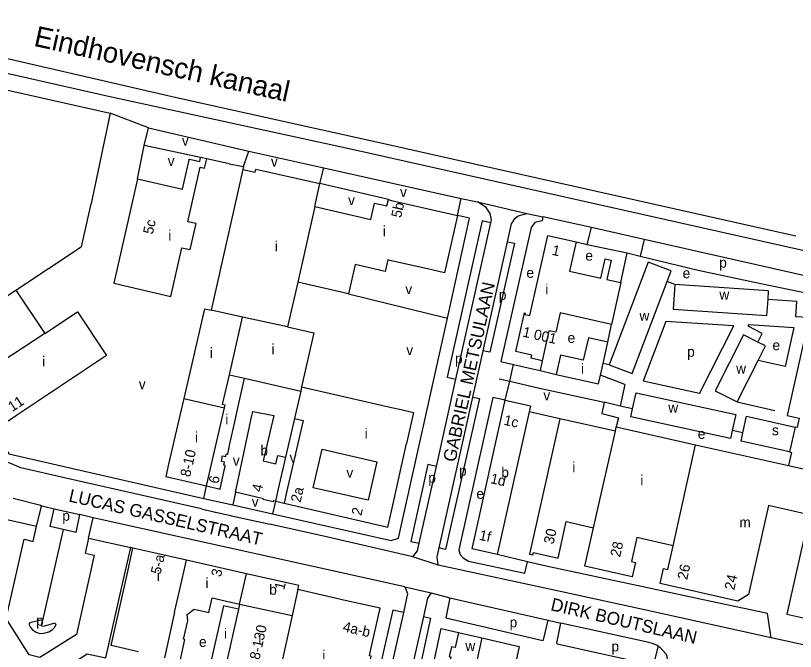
# Model space of a CAD drawing. Extents: x 161141 to 163125, y 381621 to 383200.
# Drawn here: x 162353 to 162657.8, y 382807.8 to 383056.4 of the extents above; entities that cross this region are included whole.
import ezdxf

# ---------------------------------------------------------------- set-up
doc = ezdxf.new("R2010")
doc.units = 0
for name, color, linetype in [('BLT_Basislijn', 7, 'Continuous'), ('BLT_Bebouwing', 7, 'Continuous'), ('BLT_Centroide', 7, 'Continuous'), ('BLT_Huisnummer', 7, 'Continuous'), ('BLT_Huisnummer_ tussenligend', 7, 'Continuous'), ('BLT_Huisnummer_reeks', 7, 'Continuous'), ('BLT_Onderverdeling_panden', 7, 'Continuous'), ('BLT_Straatnaam', 7, 'Continuous'), ('BLT_Vlakafsluiter', 7, 'Continuous'), ('BLT_Waternaam_spoorwegen', 7, 'Continuous')]:
    doc.layers.add(name, color=color, linetype=linetype)

msp = doc.modelspace()

# ---------------------------------------------------------------- linework, layer by layer
at = {"layer": 'BLT_Basislijn'}
for p, q in [((162310.78, 383035.95), (162390, 383018.18)), ((162500, 383005.54), (162415.93, 383024.27)), ((162404.91, 383012.54), (162390, 383018.18)), ((162403.31, 383005.55), (162404.91, 383012.54)), ((162404.91, 383012.54), (162444.11, 383003.38)), ((162400.65, 382992.52), (162403.31, 383005.55)), ((162425.33, 383000.9), (162403.31, 383005.55)), ((162442.12, 382997.43), (162444.11, 383003.38)), ((162444.11, 383003.38), (162473.44, 382996.8)), ((162436.44, 382998.39), (162427.74, 383000.41)), ((162436.44, 382998.39), (162442.12, 382997.43)), ((162442.12, 382997.43), (162441.84, 382996.23)), ((162471.99, 382990.71), (162473.44, 382996.8)), ((162473.44, 382996.8), (162527.22, 382984.89)), ((162498.73, 382984.42), (162471.99, 382990.71)), ((162382.46, 382982.79), (162378.58, 382965.96)), ((162525.72, 382978.26), (162527.22, 382984.89)), ((162527.22, 382984.89), (162533.52, 382983.5)), ((162552.86, 382978.97), (162559.12, 382977.71)), ((162578.06, 382973.49), (162559.12, 382977.71)), ((162525.12, 382914.29), (162538.77, 382975.32)), ((162538.77, 382975.32), (162539.02, 382976.42)), ((162545.32, 382967.94), (162546.9, 382975)), ((162576.44, 382966.86), (162578.06, 382973.49)), ((162598.66, 382968.82), (162578.06, 382973.49)), ((162535.79, 382925.34), (162545.32, 382967.94)), ((162572.12, 382967.95), (162576.44, 382966.86)), ((162598.66, 382968.82), (162597.18, 382962.36)), ((162666.01, 382953.58), (162598.66, 382968.82)), ((162353.13, 382949.04), (162378.58, 382965.96)), ((162576.44, 382966.86), (162592.09, 382963.6)), ((162589.62, 382951.98), (162592.09, 382963.6)), ((162592.09, 382963.6), (162597.18, 382962.36)), ((162597.18, 382962.36), (162619.87, 382956.83)), ((162619.87, 382956.83), (162641.89, 382952.16)), ((162610.68, 382951.18), (162607.67, 382952.4)), ((162641.89, 382952.16), (162669.94, 382946.23)), ((162483.11, 382947.62), (162521.77, 382938.13)), ((162584.49, 382928.74), (162585.95, 382935.61)), ((162607.12, 382936.79), (162598.27, 382913.4)), ((162633.7, 382935.02), (162607.12, 382936.79)), ((162620.33, 382908.58), (162633.7, 382935.02)), ((162531.73, 382907.2), (162535.79, 382925.34)), ((162542.73, 382921.09), (162547.64, 382919.98)), ((162546.14, 382913.43), (162547.64, 382919.98)), ((162558.85, 382921.44), (162557.99, 382917.64)), ((162585.07, 382919.78), (162582.62, 382920.33)), ((162557.99, 382917.64), (162564.3, 382916.07)), ((162591.13, 382912.15), (162581.6, 382915.75)), ((162517.47, 382880.09), (162525.12, 382914.29)), ((162544.43, 382905.96), (162546.14, 382913.43)), ((162620.33, 382908.58), (162598.27, 382913.4)), ((162591.13, 382912.15), (162589.29, 382903.74)), ((162518.54, 382848.25), (162531.73, 382907.2)), ((162589.29, 382903.74), (162583.04, 382905.18)), ((162594.17, 382902.63), (162589.29, 382903.74)), ((162635.03, 382905.36), (162649.8, 382901.97)), ((162565.69, 382898.77), (162553.73, 382901.4)), ((162461.99, 382898.88), (162458.51, 382883.68)), ((162637.31, 382893.28), (162638.75, 382899.71)), ((162638.75, 382899.71), (162657.67, 382895.49)), ((162657.67, 382895.49), (162655.47, 382885.77)), ((162637.31, 382893.28), (162633.12, 382894.22)), ((162636.57, 382889.96), (162637.31, 382893.28)), ((162655.47, 382885.77), (162636.57, 382889.96)), ((162510.75, 382850.06), (162517.47, 382880.09)), ((162426.54, 382867.63), (162427.58, 382872.5)), ((162438.92, 382869.99), (162437.86, 382865.08)), ((162362.91, 382864.89), (162352.05, 382867.64)), ((162426.54, 382867.63), (162437.86, 382865.08)), ((162362.91, 382864.89), (162368.13, 382863.57)), ((162437.86, 382865.08), (162453.4, 382861.55)), ((162454.55, 382866.48), (162453.4, 382861.55)), ((162454.55, 382866.48), (162457.95, 382865.73)), ((162368.13, 382863.57), (162378.18, 382861.31)), ((162376.64, 382854.3), (162378.18, 382861.31)), ((162383.28, 382860.03), (162378.18, 382861.31)), ((162425.66, 382863.49), (162430.97, 382862.29)), ((162381.56, 382852.12), (162383.28, 382860.03)), ((162505.19, 382832.99), (162383.28, 382860.03)), ((162371.58, 382855.46), (162363.53, 382819.84)), ((162376.64, 382854.3), (162366.56, 382856.61)), ((162398.87, 382848.19), (162398.03, 382848.41)), ((162553.15, 382842.85), (162541.27, 382845.64)), ((162560.46, 382841.12), (162553.15, 382842.85)), ((162515.41, 382830.74), (162522.78, 382828.7)), ((162561.13, 382820.02), (162566.13, 382818.85))]:
    msp.add_line(p, q, dxfattribs=at)
for points in [[(162243.96, 383056.38), (162262.34, 383053.41), (162270.4, 383051.88), (162312.03, 383042.39), (162389.3, 383024.91)], [(162415.93, 383024.27), (162341.3, 383041.41), (162277.19, 383055.77)], [(162389.3, 383024.91), (162483.39, 383004.41), (162704.86, 382954.77), (162862.06, 382919.53), (163075.83, 382871.69), (163077.05, 382876.8)], [(162390, 383018.18), (162382.49, 382982.91), (162382.46, 382982.79)], [(162657.96, 382970.2), (162524.78, 383000), (162500, 383005.54)], [(162539.02, 382976.42), (162538.55, 382978.98), (162536.96, 382981.41), (162533.52, 382983.5)], [(162521.77, 382938.13), (162530.45, 382977.17), (162525.72, 382978.26)], [(162559.12, 382977.71), (162558.77, 382976.15), (162555.96, 382975.52), (162554.51, 382973.54), (162542.73, 382921.09)], [(162546.9, 382975), (162548.28, 382977.19), (162549.51, 382978.07), (162552.86, 382978.97)], [(162538.77, 382975.32), (162535.33, 382976.09), (162521.76, 382915.04), (162525.12, 382914.29)], [(162545.32, 382967.94), (162547.99, 382967.34), (162538.42, 382924.75), (162535.79, 382925.34)], [(162667.92, 382937.15), (162662.67, 382938.31), (162657.98, 382938.62), (162658.34, 382944.6), (162647.11, 382945.41)], [(162453.4, 382861.55), (162499.82, 382851.14), (162502.64, 382852.09), (162521.77, 382938.13)], [(162667.92, 382937.15), (162666.69, 382931.6), (162661.92, 382932.66), (162654.55, 382900.03), (162659.3, 382898.96), (162658.48, 382895.31), (162657.67, 382895.49)], [(162643.14, 382928.73), (162644.84, 382932.11), (162639.36, 382934.89), (162639.73, 382935.58), (162657.2, 382934.45)], [(162657.2, 382934.45), (162653.75, 382919.2), (162643.23, 382921.58)], [(162547.64, 382919.98), (162553.42, 382918.68), (162557.99, 382917.64)], [(162542.07, 382914.37), (162546.14, 382913.43)], [(162546.14, 382913.43), (162557.81, 382910.76), (162583.04, 382905.18)], [(162372.69, 382875.58), (162355.12, 382879.62), (162348.02, 382882.61), (162336.91, 382900), (162330.9, 382909.8)], [(162334.08, 382912.05), (162350.42, 382884.99), (162426.54, 382867.63)], [(162531.73, 382907.2), (162534.35, 382906.62), (162521.11, 382847.68), (162518.54, 382848.25)], [(162544.43, 382905.96), (162539.57, 382907.06), (162526.2, 382847.52), (162526.76, 382845.67), (162527.91, 382844.32), (162530.06, 382843.03), (162552.06, 382838.4), (162553.15, 382842.85)], [(162583.04, 382905.18), (162582.09, 382900.78), (162588.62, 382899.14), (162587.82, 382895.55)], [(162655.47, 382885.77), (162656.31, 382885.58), (162655.16, 382880.42)], [(162517.47, 382880.09), (162514.15, 382880.84), (162507.48, 382850.83), (162510.75, 382850.06)], [(162425.66, 382863.49), (162372.69, 382875.58)], [(162361.15, 382856.7), (162363.19, 382864.4), (162362.91, 382864.89)], [(162366.56, 382856.61), (162368.13, 382863.57)], [(162430.97, 382862.29), (162431.27, 382862.22), (162436.96, 382860.94)], [(162436.96, 382860.94), (162437.35, 382860.85), (162452.46, 382857.52)], [(162508.24, 382844.79), (162474.52, 382852.55), (162452.96, 382857.41), (162452.46, 382857.52)], [(162508.24, 382844.79), (162510.09, 382847.12), (162510.75, 382850.06)], [(162518.14, 382841.51), (162517.75, 382844.72), (162518.54, 382848.25)], [(162648.33, 382813.09), (162600, 382823.75), (162566.48, 382831.14), (162518.14, 382841.51)], [(162648.33, 382813.09), (162646.95, 382822.58), (162618.72, 382828.67), (162600, 382832.67), (162560.46, 382841.12)], [(162505.19, 382832.99), (162506.23, 382830.38), (162504.57, 382822.96)], [(162515.41, 382830.74), (162514.04, 382828.66), (162512.41, 382821.39)], [(162522.78, 382828.7), (162521.12, 382820.86), (162559.12, 382812.04), (162559.34, 382812.3), (162561.13, 382820.02)], [(162522.78, 382828.7), (162561.13, 382820.02)], [(162512.41, 382821.39), (162502.3, 382776.22), (162494.93, 382744.16), (162487.25, 382717.44), (162479.69, 382697.27), (162477.25, 382692.59), (162474.12, 382688.85), (162472.35, 382686.35), (162472.16, 382685.92)], [(162504.57, 382822.96), (162500.47, 382823.9), (162489.36, 382775.14), (162493.63, 382774.2)], [(162504.57, 382822.96), (162494.5, 382777.99), (162493.63, 382774.2)], [(162512.41, 382821.39), (162515.13, 382820.8), (162504.98, 382773.52), (162499.48, 382748.74)], [(162363.53, 382819.84), (162362.82, 382819.99), (162358.51, 382818.93), (162358.21, 382818.42), (162358.88, 382817.14), (162359.66, 382816.19), (162361.07, 382815.28), (162362.44, 382814.86), (162364.06, 382814.87), (162365.98, 382815.44), (162367.26, 382816.23), (162368.15, 382817.17), (162368.81, 382818.26), (162368.32, 382818.8), (162363.81, 382817.6), (162363.09, 382817.76), (162363.53, 382819.84)], [(162604.19, 382809.93), (162602.28, 382802.35), (162600, 382802.86), (162564.73, 382810.66), (162564.57, 382811.05), (162566.13, 382818.85)], [(162604.19, 382809.93), (162601.99, 382810.95), (162600, 382811.39), (162566.13, 382818.85)], [(162509.8, 382772.18), (162509.86, 382772.46), (162519.36, 382816.72), (162526.14, 382815.19)], [(162535.2, 382813.09), (162549.9, 382809.72), (162548.57, 382803.59)], [(162692.7, 382809.56), (162692.43, 382809.91), (162686.05, 382811.05), (162685.86, 382810.1), (162685.24, 382808.7), (162684.78, 382807.84), (162684.14, 382807.2), (162682.13, 382806.24), (162680.09, 382806.16), (162648.33, 382813.09)], [(162604.19, 382809.93), (162604.89, 382809.5), (162607.3, 382806.73), (162607.6, 382806.13), (162607.87, 382802.5), (162600, 382768.41), (162564.65, 382615.3), (162562.53, 382606.53), (162561.3, 382603.97), (162560.62, 382603.25), (162558.29, 382601.71), (162555.26, 382601.59), (162461.07, 382629.85)]]:
    msp.add_lwpolyline(points, dxfattribs=at)
at = {"layer": 'BLT_Bebouwing'}
for p, q in [((162441.84, 382996.23), (162429.39, 382941.21)), ((162400.65, 382992.52), (162391.46, 382951.81)), ((162469.94, 382981.76), (162471.99, 382990.71)), ((162525.72, 382978.26), (162520.65, 382955.82)), ((162463.28, 382952.19), (162459.34, 382934.65)), ((162589.62, 382951.98), (162585.95, 382935.61)), ((162426.8, 382941.79), (162429.39, 382941.21)), ((162582.62, 382920.33), (162584.49, 382928.74)), ((162558.85, 382921.44), (162554.52, 382922.4)), ((162581.6, 382915.75), (162582.62, 382920.33)), ((162635.03, 382905.36), (162643.23, 382921.58)), ((162442.42, 382914.64), (162464.46, 382909.56)), ((162554.26, 382903.77), (162553.73, 382901.4)), ((162436.81, 382888.97), (162438.69, 382897.61)), ((162461.99, 382898.88), (162465.41, 382898.09)), ((162587.44, 382893.88), (162565.69, 382898.77)), ((162634.49, 382900.36), (162633.12, 382894.22)), ((162587.44, 382893.88), (162587.82, 382895.55)), ((162587.82, 382895.55), (162618.79, 382888.59)), ((162618.79, 382888.59), (162652.73, 382880.96)), ((162432.94, 382871.26), (162434.66, 382879.14)), ((162652.73, 382880.96), (162655.16, 382880.42)), ((162655.16, 382880.42), (162666.88, 382877.78)), ((162427.58, 382872.5), (162432.94, 382871.26)), ((162663.19, 382861.22), (162654.53, 382822.3)), ((162381.56, 382852.12), (162398.03, 382848.41)), ((162396.6, 382837.86), (162398.87, 382848.19)), ((162405.93, 382846.59), (162398.87, 382848.19)), ((162419.78, 382843.46), (162405.93, 382846.59)), ((162443.26, 382838.15), (162419.78, 382843.46)), ((162390.31, 382810.06), (162396.6, 382837.86)), ((162482.4, 382827.63), (162463.32, 382831.95)), ((162429.86, 382828.71), (162440.57, 382826.28)), ((162487.23, 382826.54), (162482.4, 382827.63)), ((162639.47, 382830.05), (162635.36, 382827.46)), ((162440.57, 382826.28), (162440.12, 382824.29)), ((162654.53, 382822.3), (162688.41, 382814.73)), ((162526.14, 382815.19), (162535.2, 382813.09)), ((162535.2, 382813.09), (162532.49, 382800.51)), ((162401.01, 382807.64), (162390.31, 382810.06))]:
    msp.add_line(p, q, dxfattribs=at)
for points in [[(162400.65, 382992.52), (162418.2, 382988.52), (162420.79, 383000), (162420.85, 383000.28), (162422.1, 383000), (162424.98, 382999.35)], [(162421.18, 382964.87), (162423.54, 382975.05), (162420.34, 382975.79), (162425.17, 382997.1), (162426.87, 382996.7), (162427.74, 383000.41)], [(162424.98, 382999.35), (162425.33, 383000.9)], [(162427.74, 383000.41), (162425.33, 383000.9)], [(162441.84, 382996.23), (162446.64, 382995.18), (162446.92, 382996.39), (162471.99, 382990.71)], [(162469.94, 382981.76), (162491.88, 382976.71), (162493.35, 382983.05), (162498.16, 382981.95), (162498.73, 382984.42)], [(162498.73, 382984.42), (162500, 382984.13), (162525.72, 382978.26)], [(162554.52, 382922.4), (162554.8, 382923.65), (162548.59, 382925.02), (162551.92, 382940.12), (162552.18, 382940.06), (162552.06, 382939.51), (162554.02, 382939.07), (162561.11, 382970.43), (162572.12, 382967.95)], [(162572.12, 382967.95), (162569.55, 382956.51), (162581.77, 382953.75), (162583.51, 382961.29), (162585.85, 382960.75), (162584.13, 382953.22), (162589.62, 382951.98)], [(162391.46, 382951.81), (162413.73, 382946.58), (162418.05, 382965.61)], [(162418.05, 382965.61), (162421.18, 382964.87)], [(162520.65, 382955.82), (162515.77, 382956.93), (162500, 382960.49), (162498.45, 382960.84), (162497.41, 382956.34), (162485.74, 382959.03), (162483.11, 382947.62)], [(162607.67, 382952.4), (162609.24, 382956.54), (162600.28, 382959.94), (162585.07, 382919.78)], [(162585.07, 382919.78), (162594.06, 382916.39), (162607.67, 382952.4)], [(162483.11, 382947.62), (162463.28, 382952.19)], [(162610.68, 382951.18), (162610.07, 382941.61), (162646.68, 382939.17), (162647.11, 382945.41)], [(162647.11, 382945.41), (162647.34, 382948.71), (162610.68, 382951.18)], [(162328.22, 382932.53), (162332.38, 382935.3), (162353.13, 382949.04)], [(162353.13, 382949.04), (162364.46, 382932.07)], [(162364.46, 382932.07), (162377.17, 382940.55), (162388.55, 382923.49)], [(162426.8, 382941.79), (162418.71, 382906.68)], [(162585.95, 382935.61), (162565.87, 382940.14), (162564.17, 382932.57), (162561.48, 382933.17), (162558.85, 382921.44)], [(162459.34, 382934.65), (162469.58, 382932.31), (162464.8, 382911.28)], [(162643.14, 382928.73), (162637.56, 382931.57), (162626.5, 382909.71), (162635.03, 382905.36)], [(162584.49, 382928.74), (162576.89, 382930.45), (162574.9, 382921.61), (162566.02, 382923.63), (162564.3, 382916.07)], [(162643.23, 382921.58), (162646.09, 382927.23), (162643.14, 382928.73)], [(162388.55, 382923.49), (162353.31, 382900), (162350.05, 382897.83), (162338.69, 382914.86), (162338.5, 382915.18)], [(162564.3, 382916.07), (162580.84, 382912.36), (162581.6, 382915.75)], [(162438.69, 382897.61), (162439.22, 382900), (162442.42, 382914.64)], [(162464.8, 382911.28), (162500, 382903.17), (162503.68, 382902.33), (162508.56, 382901.23), (162508.29, 382900), (162505.86, 382889.04)], [(162418.71, 382906.68), (162417.17, 382900), (162412.8, 382881.04), (162411.68, 382876.16), (162427.58, 382872.5)], [(162464.46, 382909.56), (162462.25, 382900), (162461.99, 382898.88)], [(162594.17, 382902.63), (162595.53, 382908.88), (162634.49, 382900.36)], [(162541.27, 382845.64), (162531.44, 382847.84), (162544.43, 382905.96)], [(162544.43, 382905.96), (162554.26, 382903.77)], [(162438.92, 382869.99), (162439.98, 382874.88), (162445.4, 382900), (162445.76, 382901.63), (162453.9, 382900), (162449.78, 382882.24), (162454.75, 382881.1), (162455.51, 382884.38), (162458.51, 382883.68)], [(162553.73, 382901.4), (162541.27, 382845.64)], [(162633.12, 382894.22), (162632.41, 382891.01), (162593.49, 382899.52), (162594.17, 382902.63)], [(162465.41, 382898.09), (162459.08, 382870.6), (162457.95, 382865.73)], [(162565.69, 382898.77), (162553.85, 382845.8), (162555.15, 382845.49), (162555.4, 382846.5), (162565.09, 382844.3), (162568.16, 382858.59), (162578.96, 382856.16)], [(162434.66, 382879.14), (162434.86, 382880.06), (162434.94, 382880.42), (162434.35, 382880.55), (162434.62, 382881.74), (162433.44, 382882), (162433.94, 382884.27), (162435.12, 382884.02), (162435.35, 382885.08), (162435.93, 382884.96), (162436.81, 382888.97)], [(162457.95, 382865.73), (162498.57, 382856.37), (162500, 382862.58), (162505.86, 382889.04)], [(162458.51, 382883.68), (162455.67, 382871.36), (162454.55, 382866.48)], [(162454.55, 382866.48), (162453.76, 382866.67), (162453.68, 382866.3), (162449.81, 382867.19), (162449.87, 382867.47), (162438.92, 382869.99)], [(162663.19, 382861.22), (162647.29, 382864.8), (162639.47, 382830.05)], [(162344.9, 382860.39), (162361.15, 382856.7), (162361.15, 382856.7)], [(162381.56, 382852.12), (162380.23, 382846.22), (162383.74, 382845.43), (162376.75, 382814.45), (162362.5, 382805.44), (162358.29, 382806.4), (162349.3, 382820.62), (162356.31, 382851.62), (162359.83, 382850.83), (162361.15, 382856.7)], [(162610.02, 382849.09), (162595.81, 382852.29), (162593.72, 382842.95), (162595.27, 382842.6), (162594.01, 382836.97), (162575.57, 382841.11), (162578.96, 382856.16)], [(162635.36, 382827.46), (162604.94, 382834.3), (162606.26, 382840.19), (162607.94, 382839.81), (162610.02, 382849.09)], [(162334.78, 382816.27), (162352.31, 382788.59), (162381.03, 382806.89), (162388.22, 382805.26), (162394.4, 382832.58), (162398.03, 382848.41)], [(162463.32, 382831.95), (162463.68, 382833.53), (162443.26, 382838.15)], [(162417.29, 382803.96), (162419.21, 382812.48), (162418.69, 382812.59), (162420.32, 382819.78), (162420.01, 382822.2), (162422.77, 382824.33), (162428.58, 382823.01), (162429.86, 382828.71)], [(162440.12, 382824.29), (162434.33, 382825.6), (162428.84, 382801.32)], [(162491.71, 382807.98), (162495.52, 382824.67), (162487.23, 382826.54)], [(162526.14, 382815.19), (162524.85, 382809.32)], [(162524.85, 382809.32), (162523.4, 382809.65), (162522.52, 382805.78), (162523.07, 382805.66), (162522.43, 382802.76)], [(162490.06, 382797.21), (162488.66, 382797.53), (162490.02, 382803.49), (162491.42, 382803.17), (162492.05, 382805.94), (162491.29, 382806.12), (162491.71, 382807.98)]]:
    msp.add_lwpolyline(points, dxfattribs=at)
msp.add_lwpolyline([(162472.82, 382886.83), (162494.23, 382881.89), (162490.77, 382866.87), (162469.36, 382871.8)], close=True, dxfattribs=at)
at = {"layer": 'BLT_Onderverdeling_panden'}
for p, q in [((162469.94, 382981.76), (162463.28, 382952.19)), ((162441.76, 382938.43), (162429.39, 382941.21)), ((162436.58, 382915.98), (162441.76, 382938.43)), ((162459.34, 382934.65), (162441.76, 382938.43)), ((162436.58, 382915.98), (162442.42, 382914.64)), ((162464.8, 382911.28), (162464.46, 382909.56)), ((162418.71, 382906.68), (162434.62, 382903.05)), ((162434.62, 382903.05), (162434.87, 382904.13)), ((162427.58, 382872.5), (162434.62, 382903.05)), ((162578.96, 382856.16), (162587.44, 382893.88)), ((162610.02, 382849.09), (162618.79, 382888.59)), ((162417.07, 382831.5), (162419.78, 382843.46)), ((162440.57, 382826.28), (162443.26, 382838.15)), ((162415.16, 382823.08), (162417.07, 382831.5)), ((162463.32, 382831.95), (162461.08, 382821.81)), ((162440.12, 382824.29), (162434.63, 382800.01)), ((162440.57, 382826.28), (162461.08, 382821.81)), ((162415.16, 382823.08), (162411.15, 382805.35)), ((162461.08, 382821.81), (162455.23, 382795.35))]:
    msp.add_line(p, q, dxfattribs=at)
for points in [[(162364.46, 382932.07), (162338.5, 382915.18)], [(162434.87, 382904.13), (162433.9, 382904.35), (162436.58, 382915.98)]]:
    msp.add_lwpolyline(points, dxfattribs=at)
at = {"layer": 'BLT_Vlakafsluiter'}
for p, q in [((162533.52, 382983.5), (162552.86, 382978.97)), ((162518.14, 382841.51), (162508.24, 382844.79)), ((162505.19, 382832.99), (162515.41, 382830.74))]:
    msp.add_line(p, q, dxfattribs=at)

# ---------------------------------------------------------------- texts
at = {"layer": 'BLT_Centroide'}
for s, p in [('v', (162418.02, 383005.51)), ('v', (162412.47, 382997.58)), ('v', (162452.82, 382997.35)), ('v', (162503.27, 382985.46)), ('v', (162482.97, 382982.29)), ('i', (162496.57, 382970.12)), ('i', (162412.7, 382968.41)), ('i', (162454.3, 382964.23)), ('e', (162575.72, 382960.55)), ('p', (162628.04, 382957.82)), ('e', (162552.69, 382953.86)), ('e', (162613.73, 382953.72)), ('v', (162505.34, 382947.49)), ('i', (162560.08, 382947.41)), ('p', (162541.9, 382945.27)), ('w', (162628.1, 382945.33)), ('w', (162596.87, 382937.05)), ('e', (162568.76, 382928.42)), ('i', (162453.05, 382924)), ('e', (162648.86, 382925.53)), ('i', (162428.9, 382922.55)), ('v', (162505.74, 382923.65)), ('p', (162615.5, 382922.98)), ('i', (162363.38, 382919.19)), ('p', (162524.74, 382920.34)), ('i', (162574.03, 382916.34)), ('w', (162634.66, 382916.43)), ('v', (162401.17, 382910.32)), ('v', (162559.31, 382905.96)), ('w', (162608.12, 382901.13)), ('i', (162435, 382896.56)), ('i', (162489.47, 382890.97)), ('s', (162648.65, 382892.28)), ('i', (162423.14, 382889.59)), ('e', (162619.66, 382890.89)), ('b', (162448.72, 382884.38)), ('v', (162437.91, 382880.42)), ('v', (162460.12, 382881.63)), ('p', (162526.35, 382876.5)), ('b', (162542.86, 382875.81)), ('i', (162570.64, 382877.84)), ('v', (162482.32, 382875.7)), ('p', (162514.31, 382873.72)), ('i', (162597.19, 382872.7)), ('e', (162533.12, 382867.46)), ('v', (162445.31, 382864.33)), ('p', (162371.27, 382858.87)), ('m', (162635.91, 382856.28)), ('i', (162408.19, 382835.38)), ('i', (162427.2, 382832.55)), ('b', (162452.15, 382829.97)), ('p', (162361.03, 382817.91)), ('p', (162546.11, 382817.2)), ('i', (162434.48, 382812.8)), ('e', (162424.68, 382809.56)), ('i', (162447.86, 382810.86)), ('w', (162528.81, 382807.95)), ('p', (162585.91, 382807.79)), ('i', (162472.92, 382804.23))]:
    msp.add_text(s, height=4, dxfattribs=at).set_placement(p)
at = {"layer": 'BLT_Huisnummer'}
for s, rotation, p in [('5b', 77.252, (162503.65, 382977.07)), ('5c', 77.2835, (162406.63, 382970.61)), ('11', 33.6874, (162351.73, 382901.33)), ('6', 77.6588, (162432.27, 382873.14)), ('4', 77.0226, (162449.15, 382869.88)), ('2', 77.0209, (162488.13, 382860.64)), ('30', 77.5684, (162563.26, 382849.5)), ('28', 77.3245, (162589.27, 382844.44)), ('3', 77.249, (162433.25, 382836.72)), ('1', 77.2526, (162457.99, 382831.61))]:
    msp.add_text(s, height=4, rotation=rotation, dxfattribs=at).set_placement(p)
at = {"layer": 'BLT_Huisnummer_ tussenligend'}
msp.add_text('2a', height=4, rotation=77.0195, dxfattribs=at).set_placement((162464.36, 382865.77))
at = {"layer": 'BLT_Huisnummer_reeks'}
for s, rotation, p in [('1', 347.2925, (162562.41, 382962.92)), ('1 001', 347.2925, (162550.93, 382930.92)), ('1c', 347.4045, (162543.58, 382896.45)), ('8-10', 77.0184, (162421.18, 382875.74)), ('1d', 347.4045, (162538.34, 382873.62)), ('1f', 347.399, (162533.94, 382851.5)), ('5-a', 77.2187, (162409.65, 382837.68)), ('26', 77.4819, (162615.51, 382835.59)), ('24', 77.4819, (162633.92, 382831.56)), ('4a-b', 347.2525, (162480.67, 382815.68)), ('128-130', 77.5382, (162447.03, 382798.48))]:
    msp.add_text(s, height=4, rotation=rotation, dxfattribs=at).set_placement(p)
at = {"layer": 'BLT_Straatnaam'}
for s, rotation, p in [('GABRIEL METSULAAN', 77.4853, (162524.9, 382881.56)), ('LUCAS GASSELSTRAAT', 347.0562, (162373.48, 382866.46)), ('DIRK BOUTSLAAN', 346.8771, (162561.86, 382823.93))]:
    msp.add_text(s, height=5, rotation=rotation, dxfattribs=at).set_placement(p)
at = {"layer": 'BLT_Waternaam_spoorwegen'}
msp.add_text('Eindhovensch kanaal', height=8, rotation=347.5112, dxfattribs=at).set_placement((162359.8, 383044.61))

doc.saveas('drawing.dxf')
